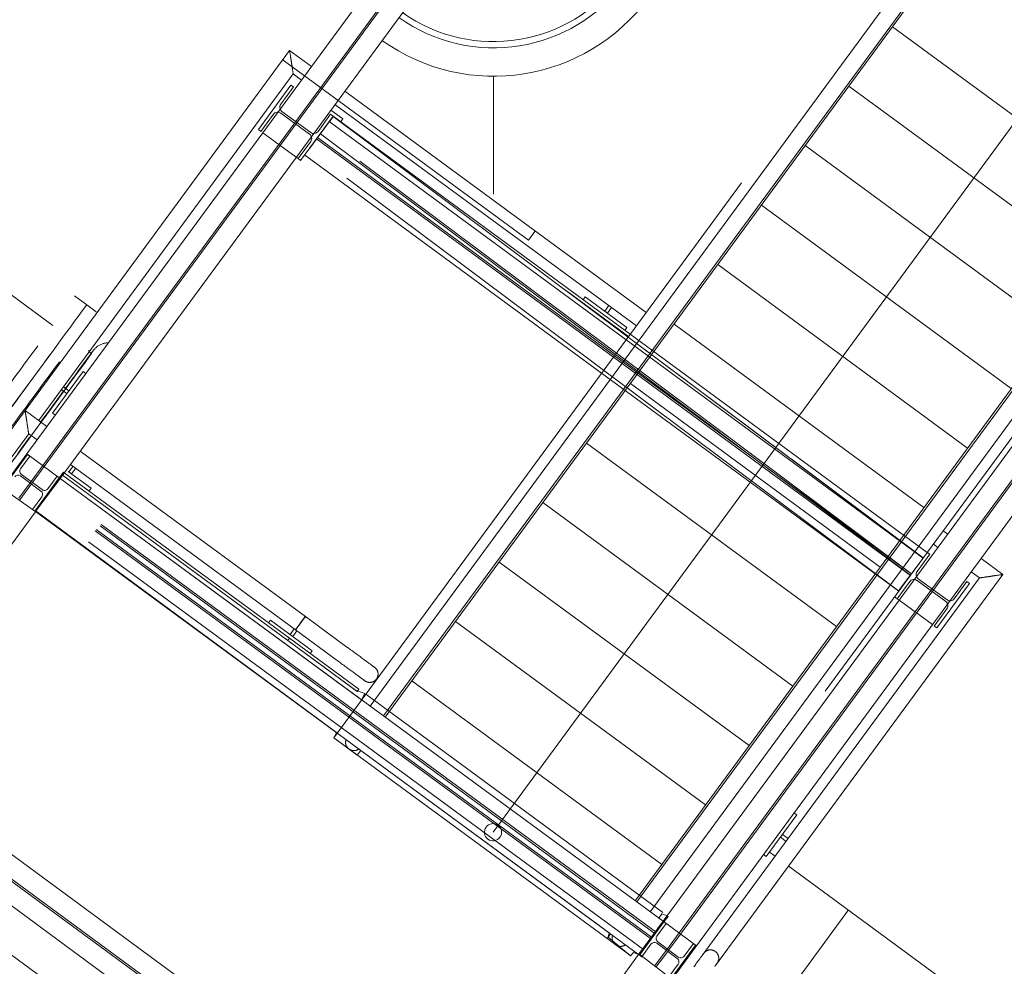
# Model space of a CAD drawing. Header units: metres. Extents: x 135583 to 135939, y 457896 to 458258.
# Tile 525 of 599: x 135695.21 to 135698.07, y 458164.36 to 458167.11. Entities that reach past the tile are written whole.
import ezdxf

# ---------------------------------------------------------------- set-up
doc = ezdxf.new("R2010")
doc.units = ezdxf.units.M
doc.linetypes.add('Hidden', pattern=[4, 2, -2])
doc.layers.add('NIEUWE INSTALLATIE', color=250, linetype='Continuous', lineweight=0)

msp = doc.modelspace()

# ---------------------------------------------------------------- linework, layer by layer
at = {"layer": 'NIEUWE INSTALLATIE'}
for p, q in [((135695.2292, 458165.8514), (135696.8511, 458168.059)), ((135695.2292, 458165.8514), (135696.8511, 458168.059)), ((135696.9478, 458167.988), (135695.3259, 458165.7804)), ((135696.9478, 458167.988), (135695.3259, 458165.7804)), ((135699.3914, 458167.4429), (135697.173, 458164.4234)), ((135699.3914, 458167.4429), (135697.173, 458164.4234)), ((135697.8577, 458167.2488), (135696.2696, 458165.0871)), ((135697.7631, 458167.2114), (135696.2259, 458165.1191)), ((135696.2649, 458165.0905), (135697.802, 458167.1828)), ((135696.5826, 458164.753), (135698.3, 458167.0907)), ((135697.7424, 458167.0917), (135698.4677, 458166.5589)), ((135695.9921, 458167.0223), (135695.2243, 458165.9771)), ((135696.0553, 458166.9759), (135695.9921, 458167.0223)), ((135695.2627, 458165.9478), (135696.0025, 458166.9547)), ((135696.0025, 458166.9547), (135696.0267, 458166.9369)), ((135696.5843, 458166.6054), (135696.5843, 458166.949)), ((135695.996, 458166.9222), (135695.9013, 458166.7933)), ((135696.0033, 458166.9169), (135695.996, 458166.9222)), ((135697.6155, 458166.9191), (135698.3408, 458166.3862)), ((135695.9665, 458166.8669), (135696.0033, 458166.9169)), ((135697.0272, 458166.2618), (135696.152, 458166.9048)), ((135696.1234, 458166.8659), (135696.9986, 458166.2229)), ((135695.9085, 458166.7879), (135695.9452, 458166.8379)), ((135695.9662, 458166.8411), (135696.05, 458166.7795)), ((135696.0536, 458166.7844), (135695.9698, 458166.8459)), ((135696.0238, 458166.7033), (135696.1185, 458166.8322)), ((135696.1112, 458166.8375), (135696.0745, 458166.7876)), ((135696.1185, 458166.8322), (135696.1112, 458166.8375)), ((135696.1115, 458166.8498), (135696.1462, 458166.8243)), ((135696.1185, 458166.8322), (135696.9808, 458166.1987)), ((135696.1067, 458166.8161), (135696.969, 458166.1826)), ((135696.1067, 458166.8161), (135696.969, 458166.1826)), ((135696.1074, 458166.8156), (135696.1189, 458166.831)), ((135696.1074, 458166.8156), (135696.1189, 458166.831)), ((135696.1189, 458166.831), (135696.9749, 458166.1906)), ((135696.1189, 458166.831), (135696.9749, 458166.1906)), ((135696.1462, 458166.8243), (135696.1403, 458166.8162)), ((135695.9013, 458166.7933), (135695.9085, 458166.7879)), ((135696.0532, 458166.7586), (135696.0165, 458166.7086)), ((135697.0763, 458164.4944), (135698.744, 458166.7645)), ((135697.0763, 458164.4944), (135698.744, 458166.7645)), ((135697.4886, 458166.7464), (135698.2139, 458166.2135)), ((135696.8979, 458166.0859), (135696.0356, 458166.7194)), ((135696.8979, 458166.0859), (135696.0356, 458166.7194)), ((135696.0165, 458166.7086), (135696.0238, 458166.7033)), ((135696.9949, 458164.5542), (135698.583, 458166.7159)), ((135698.5367, 458166.643), (135696.9996, 458164.5507)), ((135697.0385, 458164.5221), (135698.5757, 458166.6144)), ((135697.3618, 458166.5737), (135698.0871, 458166.0408)), ((135695.3043, 458166.2241), (135695.0215, 458166.432)), ((135697.2349, 458166.401), (135697.9602, 458165.8681)), ((135696.9761, 458166.1922), (135696.7961, 458166.3244)), ((135695.4031, 458166.2843), (135695.3677, 458166.3104)), ((135696.8444, 458166.2989), (135696.8503, 458166.307)), ((135696.8503, 458166.307), (135696.9712, 458166.2182)), ((135695.4305, 458166.2642), (135695.4031, 458166.2843)), ((135696.9067, 458166.2655), (135696.9189, 458166.2821)), ((135696.9148, 458166.2596), (135696.9067, 458166.2655)), ((135696.9269, 458166.2762), (135696.9148, 458166.2596)), ((135696.9712, 458166.2182), (135696.9653, 458166.2101)), ((135697.108, 458166.2283), (135697.8333, 458165.6954)), ((135695.4163, 458166.1418), (135695.4087, 458166.1519)), ((135695.3039, 458165.97), (135695.3927, 458166.0909)), ((135695.3927, 458166.0909), (135695.4008, 458166.085)), ((135695.3453, 458166.0265), (135695.3288, 458166.0386)), ((135695.3347, 458166.0467), (135695.3513, 458166.0345)), ((135695.3513, 458166.0345), (135695.3453, 458166.0265)), ((135696.9812, 458166.0556), (135697.7064, 458165.5227)), ((135695.2243, 458165.9771), (135694.6871, 458165.246)), ((135695.2874, 458165.9307), (135695.2243, 458165.9771)), ((135695.312, 458165.9641), (135695.3039, 458165.97)), ((135694.7261, 458165.2174), (135695.2346, 458165.9096)), ((135695.2346, 458165.9096), (135695.2588, 458165.8918)), ((135696.8543, 458165.8829), (135697.5796, 458165.3501)), ((135695.2292, 458165.8514), (135694.7503, 458165.1996)), ((135695.2316, 458165.8497), (135695.1605, 458165.7529)), ((135695.2111, 458165.8082), (135695.238, 458165.8449)), ((135695.3259, 458165.7804), (135695.2292, 458165.8514)), ((135695.3259, 458165.7804), (135695.2292, 458165.8514)), ((135695.238, 458165.8449), (135695.2316, 458165.8497)), ((135696.0377, 458165.3795), (135695.3841, 458165.8596)), ((135695.3633, 458165.8156), (135695.3511, 458165.7991)), ((135695.3555, 458165.8207), (135696.0091, 458165.3405)), ((135695.3592, 458165.7932), (135695.3713, 458165.8097)), ((135695.2107, 458165.7874), (135695.2703, 458165.7436)), ((135695.2733, 458165.7477), (135695.2137, 458165.7915)), ((135695.2524, 458165.6854), (135695.3235, 458165.7822)), ((135695.2548, 458165.6837), (135695.3259, 458165.7804)), ((135695.317, 458165.7869), (135695.2901, 458165.7502)), ((135695.3235, 458165.7822), (135695.317, 458165.7869)), ((135695.333, 458165.79), (135695.3259, 458165.7804)), ((135695.3259, 458165.7804), (135696.2005, 458165.1378)), ((135695.3259, 458165.7804), (135697.0763, 458164.4944)), ((135696.1835, 458165.1652), (135695.333, 458165.79)), ((135695.333, 458165.79), (135695.9866, 458165.3099)), ((135695.9913, 458165.3163), (135695.3377, 458165.7965)), ((135695.4156, 458165.7517), (135695.3494, 458165.8003)), ((135695.3511, 458165.7991), (135695.3592, 458165.7932)), ((135695.2524, 458165.6854), (135695.1633, 458165.7482)), ((135695.4097, 458165.7437), (135695.4156, 458165.7517)), ((135695.2729, 458165.7269), (135695.246, 458165.6902)), ((135695.246, 458165.6902), (135695.2524, 458165.6854)), ((135696.7274, 458165.7102), (135697.4527, 458165.1774)), ((135695.2561, 458165.6854), (135695.2524, 458165.6854)), ((135697.0052, 458164.3977), (135695.2548, 458165.6837)), ((135696.1277, 458165.0424), (135695.2561, 458165.6854)), ((135697.9024, 458165.6188), (135697.8895, 458165.6283)), ((135697.8609, 458165.5894), (135697.8738, 458165.5799)), ((135697.8136, 458165.5099), (135697.8503, 458165.5599)), ((135697.8503, 458165.5599), (135697.8431, 458165.5652)), ((135698.0622, 458165.5014), (135697.9991, 458165.5478)), ((135696.6005, 458165.5375), (135697.3258, 458165.0047)), ((135697.9947, 458165.4911), (135697.1896, 458164.3952)), ((135697.2282, 458164.3662), (135698.0622, 458165.5014)), ((135697.9007, 458165.4273), (135697.8168, 458165.4889)), ((135697.9705, 458165.5089), (135697.9947, 458165.4911)), ((135697.7556, 458165.4309), (135697.7923, 458165.4809)), ((135697.8133, 458165.4841), (135697.8971, 458165.4225)), ((135697.8709, 458165.3462), (135697.9656, 458165.4752)), ((135697.9583, 458165.4805), (135697.9216, 458165.4305)), ((135697.9656, 458165.4752), (135697.9583, 458165.4805)), ((135697.7484, 458165.4362), (135697.7556, 458165.4309)), ((135696.0377, 458165.3795), (135696.0197, 458165.355)), ((135696.1586, 458165.2906), (135696.0377, 458165.3794)), ((135697.9003, 458165.4015), (135697.8636, 458165.3516)), ((135695.9368, 458165.3688), (135695.9309, 458165.3607)), ((135696.0577, 458165.28), (135695.9368, 458165.3688)), ((135696.0162, 458165.3502), (135696.0133, 458165.3462)), ((135696.0234, 458165.36), (135696.0271, 458165.365)), ((135696.4737, 458165.3648), (135697.199, 458164.832)), ((135697.8636, 458165.3516), (135697.8709, 458165.3462)), ((135696.0054, 458165.3439), (135695.9932, 458165.3274)), ((135695.9932, 458165.3274), (135696.0013, 458165.3214)), ((135696.0013, 458165.3214), (135696.0134, 458165.338)), ((135696.0091, 458165.3405), (135696.13, 458165.2517)), ((135695.9913, 458165.3163), (135695.9866, 458165.3099)), ((135695.9913, 458165.3163), (135695.9866, 458165.3099)), ((135695.9866, 458165.3099), (135696.188, 458165.1619)), ((135696.1928, 458165.1683), (135695.9913, 458165.3163)), ((135696.1586, 458165.2906), (135696.1594, 458165.29)), ((135696.0518, 458165.2719), (135696.0577, 458165.28)), ((135696.3468, 458165.1922), (135697.0721, 458164.6593)), ((135696.1895, 458165.1639), (135696.1835, 458165.1652)), ((135696.188, 458165.1619), (135696.1928, 458165.1683)), ((135696.21, 458165.1557), (135696.1895, 458165.1639)), ((135696.2011, 458165.1374), (135696.21, 458165.1557)), ((135696.2005, 458165.1378), (135696.2011, 458165.1374)), ((135696.2249, 458165.1177), (135696.2259, 458165.1191)), ((135696.2648, 458165.0905), (135696.2642, 458165.0896)), ((135696.12, 458165.0271), (135696.1277, 458165.0424)), ((135696.1885, 458164.9768), (135696.12, 458165.0271)), ((135694.588, 458164.9776), (135695.5795, 458164.2491)), ((135696.1985, 458164.9904), (135696.1885, 458164.9768)), ((135696.1985, 458164.9904), (135696.1885, 458164.9768)), ((135696.9199, 458164.4604), (135696.1985, 458164.9904)), ((135697.4643, 458164.803), (135697.3755, 458164.6821)), ((135697.4562, 458164.8089), (135697.4643, 458164.803)), ((135694.6975, 458164.7544), (135695.4228, 458164.2216)), ((135697.4169, 458164.7385), (135697.4228, 458164.7465)), ((135697.4228, 458164.7465), (135697.4394, 458164.7344)), ((135697.4335, 458164.7263), (135697.4169, 458164.7385)), ((135697.3755, 458164.6821), (135697.3674, 458164.688)), ((135697.402, 458164.683), (135697.3852, 458164.6953)), ((135698.1051, 458164.1665), (135697.4394, 458164.6556)), ((135697.0763, 458164.4944), (135697.0052, 458164.3977)), ((135697.0787, 458164.4926), (135697.0076, 458164.3959)), ((135697.0582, 458164.4512), (135697.0851, 458164.4879)), ((135697.0723, 458164.516), (135697.0634, 458164.5039)), ((135697.0634, 458164.5039), (135697.0723, 458164.4973)), ((135697.0881, 458164.5105), (135697.0723, 458164.516)), ((135697.0723, 458164.4973), (135697.0763, 458164.4944)), ((135697.0763, 458164.4944), (135697.0881, 458164.5105)), ((135697.173, 458164.4234), (135697.0763, 458164.4944)), ((135697.173, 458164.4234), (135697.0763, 458164.4944)), ((135697.0851, 458164.4879), (135697.0787, 458164.4926)), ((135696.9169, 458164.4481), (135696.9199, 458164.4604)), ((135696.9138, 458164.4439), (135696.9238, 458164.4575)), ((135696.9815, 458164.3942), (135696.9169, 458164.4481)), ((135697.1204, 458164.3906), (135697.0608, 458164.4344)), ((135696.99, 458164.404), (135696.9815, 458164.3942)), ((135697.0052, 458164.3977), (135696.99, 458164.404)), ((135697.0141, 458164.3912), (135697.041, 458164.4279)), ((135697.022, 458164.2178), (135697.17, 458164.4193)), ((135697.0578, 458164.4304), (135697.1174, 458164.3866)), ((135697.0995, 458164.3284), (135697.1706, 458164.4251)), ((135697.1641, 458164.4299), (135697.1372, 458164.3932)), ((135697.1706, 458164.4251), (135697.1641, 458164.4299)), ((135697.0089, 458164.3977), (135697.0052, 458164.3977)), ((135697.0076, 458164.3959), (135697.0141, 458164.3912)), ((135697.0931, 458164.3332), (135697.0089, 458164.3977)), ((135697.12, 458164.3698), (135697.0931, 458164.3332))]:
    msp.add_line(p, q, dxfattribs=at)
at = {"layer": 'NIEUWE INSTALLATIE', "linetype": 'Hidden'}
for p, q in [((135695.2755, 458165.8174), (135696.8974, 458168.025)), ((135695.2755, 458165.8174), (135696.8974, 458168.025)), ((135695.2795, 458165.8144), (135696.9014, 458168.022)), ((135695.2795, 458165.8144), (135696.9014, 458168.022)), ((135697.1266, 458164.4574), (135699.345, 458167.4769)), ((135697.1266, 458164.4574), (135699.345, 458167.4769)), ((135696.12, 458165.0271), (135697.8286, 458167.3527)), ((135696.6851, 458166.4718), (135695.9731, 458166.9949)), ((135696.6851, 458166.4718), (135695.9731, 458166.9949)), ((135697.1226, 458164.4604), (135698.9522, 458166.9507)), ((135697.1226, 458164.4604), (135698.9522, 458166.9507)), ((135696.0505, 458166.7395), (135696.1073, 458166.8155)), ((135696.0505, 458166.7395), (135696.1073, 458166.8155)), ((135696.0505, 458166.7395), (135696.1073, 458166.8155)), ((135696.0505, 458166.7395), (135696.1073, 458166.8155)), ((135695.9142, 458166.7838), (135696.0109, 458166.7127)), ((135695.9142, 458166.7838), (135696.0109, 458166.7127)), ((135695.9142, 458166.7838), (135696.0109, 458166.7127)), ((135695.9142, 458166.7838), (135696.0109, 458166.7127)), ((135697.3921, 458165.8004), (135696.0815, 458166.781)), ((135697.3921, 458165.8004), (135696.0815, 458166.781)), ((135697.3921, 458165.8004), (135696.0815, 458166.781)), ((135697.3921, 458165.8004), (135696.0815, 458166.781)), ((135697.7972, 458165.5036), (135696.0845, 458166.785)), ((135697.7972, 458165.5036), (135696.0845, 458166.785)), ((135697.7972, 458165.5036), (135696.0845, 458166.785)), ((135697.7972, 458165.5036), (135696.0845, 458166.785)), ((135696.932, 458166.1322), (135696.0697, 458166.7657)), ((135696.932, 458166.1322), (135696.0697, 458166.7657)), ((135696.9349, 458166.1362), (135696.0726, 458166.7698)), ((135696.9349, 458166.1362), (135696.0726, 458166.7698)), ((135698.7311, 458166.7739), (135696.9823, 458164.3936)), ((135697.7598, 458165.4535), (135696.0471, 458166.735)), ((135697.7598, 458165.4535), (135696.0471, 458166.735)), ((135697.7598, 458165.4535), (135696.0471, 458166.735)), ((135697.7598, 458165.4535), (135696.0471, 458166.735)), ((135696.0165, 458166.7086), (135696.0109, 458166.7127)), ((135696.0165, 458166.7086), (135696.0109, 458166.7127)), ((135696.7038, 458166.4973), (135696.6851, 458166.4718)), ((135696.7038, 458166.4973), (135696.6851, 458166.4718)), ((135696.969, 458166.1825), (135697.8313, 458165.5491)), ((135696.969, 458166.1825), (135697.8313, 458165.5491)), ((135696.969, 458166.1825), (135697.8313, 458165.5491)), ((135696.9749, 458166.1906), (135697.4385, 458165.8437)), ((135696.9749, 458166.1906), (135697.4385, 458165.8437)), ((135696.9749, 458166.1906), (135697.8316, 458165.5496)), ((135696.9749, 458166.1906), (135697.8316, 458165.5496)), ((135697.8431, 458165.5652), (135696.9808, 458166.1987)), ((135697.8431, 458165.5652), (135696.9808, 458166.1987)), ((135697.7943, 458165.4987), (135696.932, 458166.1322)), ((135697.7943, 458165.4987), (135696.932, 458166.1322)), ((135697.7943, 458165.4987), (135696.932, 458166.1322)), ((135697.7972, 458165.5027), (135696.935, 458166.1362)), ((135697.7972, 458165.5027), (135696.935, 458166.1362)), ((135697.7972, 458165.5027), (135696.935, 458166.1362)), ((135697.7602, 458165.4524), (135696.8979, 458166.0858)), ((135697.7602, 458165.4524), (135696.8979, 458166.0858)), ((135697.7602, 458165.4524), (135696.8979, 458166.0858)), ((135697.4476, 458165.8369), (135697.8316, 458165.5496)), ((135697.4476, 458165.8369), (135697.8316, 458165.5496)), ((135695.2415, 458165.771), (135695.2755, 458165.8174)), ((135695.2415, 458165.771), (135695.2755, 458165.8174)), ((135695.2455, 458165.7681), (135695.2795, 458165.8144)), ((135695.2455, 458165.7681), (135695.2795, 458165.8144)), ((135695.3353, 458165.7983), (135695.3235, 458165.7822)), ((135695.3353, 458165.7983), (135695.3235, 458165.7822)), ((135695.3377, 458165.7965), (135695.3353, 458165.7983)), ((135695.3377, 458165.7965), (135695.3353, 458165.7983)), ((135697.7942, 458165.4996), (135697.4012, 458165.7936)), ((135697.7942, 458165.4996), (135697.4012, 458165.7936)), ((135697.7942, 458165.4996), (135697.4012, 458165.7936)), ((135697.7942, 458165.4996), (135697.4012, 458165.7936)), ((135695.2062, 458165.723), (135695.2385, 458165.767)), ((135695.2062, 458165.723), (135695.2385, 458165.767)), ((135695.2085, 458165.7177), (135695.2425, 458165.7641)), ((135695.2085, 458165.7177), (135695.2425, 458165.7641)), ((135695.2385, 458165.7671), (135695.2414, 458165.771)), ((135695.2385, 458165.7671), (135695.2414, 458165.771)), ((135695.2385, 458165.7671), (135695.2414, 458165.771)), ((135695.2385, 458165.7671), (135695.2414, 458165.771)), ((135695.2426, 458165.7641), (135695.2455, 458165.768)), ((135695.2426, 458165.7641), (135695.2455, 458165.768)), ((135695.2426, 458165.7641), (135695.2455, 458165.768)), ((135695.2426, 458165.7641), (135695.2455, 458165.768)), ((135697.0535, 458164.4584), (135695.2983, 458165.7479)), ((135697.0535, 458164.4584), (135695.2983, 458165.7479)), ((135697.0565, 458164.4624), (135695.3013, 458165.7519)), ((135697.0565, 458164.4624), (135695.3013, 458165.7519)), ((135697.0393, 458164.444), (135695.2889, 458165.73)), ((135697.0422, 458164.4481), (135695.2918, 458165.734)), ((135697.0195, 458164.412), (135695.2643, 458165.7016)), ((135697.0195, 458164.412), (135695.2643, 458165.7016)), ((135695.2548, 458165.6836), (135694.6842, 458164.9069)), ((135695.2548, 458165.6836), (135694.6842, 458164.9069)), ((135695.2548, 458165.6836), (135694.6842, 458164.9069)), ((135695.2548, 458165.6836), (135694.6842, 458164.9069)), ((135697.8282, 458165.545), (135697.7598, 458165.4535)), ((135697.8282, 458165.545), (135697.7598, 458165.4535)), ((135697.8282, 458165.545), (135697.7598, 458165.4535)), ((135697.8282, 458165.545), (135697.7598, 458165.4535)), ((135697.7612, 458165.4268), (135697.7557, 458165.4309)), ((135697.7612, 458165.4268), (135697.7557, 458165.4309)), ((135697.7613, 458165.4268), (135697.858, 458165.3557)), ((135697.7613, 458165.4268), (135697.858, 458165.3557)), ((135697.7613, 458165.4268), (135697.858, 458165.3557)), ((135697.7613, 458165.4268), (135697.858, 458165.3557)), ((135697.0752, 458164.52), (135696.213, 458165.1535)), ((135697.0752, 458164.52), (135696.213, 458165.1535)), ((135694.7552, 458165.0036), (135696.5056, 458163.7176)), ((135694.7552, 458165.0036), (135696.5056, 458163.7176)), ((135696.9823, 458164.3936), (135696.12, 458165.0271)), ((135696.4686, 458163.6673), (135694.7182, 458164.9532)), ((135696.4686, 458163.6673), (135694.7182, 458164.9532)), ((135696.4715, 458163.6713), (135694.7212, 458164.9573)), ((135696.4715, 458163.6713), (135694.7212, 458164.9573)), ((135694.697, 458164.8974), (135695.5593, 458164.2639)), ((135697.0126, 458163.7085), (135697.6141, 458164.5272)), ((135697.0126, 458163.7085), (135697.6141, 458164.5272)), ((135697.0787, 458164.4927), (135697.0905, 458164.5087)), ((135697.0787, 458164.4927), (135697.0905, 458164.5087)), ((135697.0905, 458164.5087), (135697.0882, 458164.5105)), ((135697.0905, 458164.5087), (135697.0882, 458164.5105)), ((135697.0886, 458164.414), (135697.1226, 458164.4604)), ((135697.0886, 458164.414), (135697.1226, 458164.4604)), ((135697.0926, 458164.4111), (135697.1266, 458164.4574)), ((135697.0926, 458164.4111), (135697.1266, 458164.4574)), ((135697.0516, 458164.3637), (135697.0856, 458164.41)), ((135697.0516, 458164.3637), (135697.0856, 458164.41)), ((135697.0556, 458164.3607), (135697.0896, 458164.407)), ((135697.0556, 458164.3607), (135697.0896, 458164.407)), ((135697.0856, 458164.41), (135697.0885, 458164.414)), ((135697.0856, 458164.41), (135697.0885, 458164.414)), ((135697.0856, 458164.41), (135697.0885, 458164.414)), ((135697.0856, 458164.41), (135697.0885, 458164.414)), ((135697.0897, 458164.4071), (135697.0926, 458164.411)), ((135697.0897, 458164.4071), (135697.0926, 458164.411)), ((135697.0897, 458164.4071), (135697.0926, 458164.411)), ((135697.0897, 458164.4071), (135697.0926, 458164.411)), ((135697.1729, 458164.4233), (135697.17, 458164.4194)), ((135697.1729, 458164.4233), (135697.17, 458164.4194)), ((135697.1729, 458164.4233), (135697.17, 458164.4194)), ((135697.1729, 458164.4233), (135697.17, 458164.4194)), ((135696.4286, 458163.6129), (135697.0052, 458164.3977)), ((135696.4286, 458163.6129), (135697.0052, 458164.3977)), ((135696.4286, 458163.6129), (135697.0052, 458164.3977)), ((135696.4286, 458163.6129), (135697.0052, 458164.3977)), ((135697.0158, 458164.3899), (135697.0141, 458164.3912)), ((135697.0158, 458164.3899), (135697.0141, 458164.3912))]:
    msp.add_line(p, q, dxfattribs=at)
at = {"layer": 'NIEUWE INSTALLATIE', "flags": 128}
for points in [[(135695.4204, 458166.1491), (135695.4197, 458166.1483), (135695.418, 458166.1459), (135695.4158, 458166.143), (135695.4131, 458166.1393), (135695.41, 458166.135), (135695.4063, 458166.1301), (135695.4022, 458166.1245), (135695.3977, 458166.1183), (135695.3927, 458166.1115), (135695.3872, 458166.104), (135695.3813, 458166.096), (135695.375, 458166.0874), (135695.3683, 458166.0782), (135695.3611, 458166.0685), (135695.3536, 458166.0583), (135695.3457, 458166.0475), (135695.3396, 458166.0393)], [(135695.4204, 458166.1491), (135695.4214, 458166.1505), (135695.4219, 458166.1512), (135695.4219, 458166.1513)], [(135695.4219, 458166.1513), (135695.4217, 458166.151), (135695.421, 458166.15)], [(135695.4219, 458166.1513), (135695.4233, 458166.1531), (135695.4247, 458166.1548), (135695.4262, 458166.1565), (135695.4278, 458166.1581), (135695.4294, 458166.1596), (135695.4311, 458166.1611), (135695.4329, 458166.1625), (135695.4347, 458166.1638), (135695.4365, 458166.1651), (135695.4384, 458166.1663), (135695.4404, 458166.1674), (135695.4424, 458166.1684), (135695.4444, 458166.1694), (135695.4465, 458166.1702), (135695.4486, 458166.171), (135695.4507, 458166.1717), (135695.4529, 458166.1723), (135695.455, 458166.1728), (135695.4572, 458166.1733), (135695.4595, 458166.1736), (135695.4617, 458166.1739), (135695.4639, 458166.1741), (135695.4662, 458166.1742)], [(135695.3368, 458166.0354), (135695.3288, 458166.0245), (135695.3198, 458166.0122), (135695.3105, 458165.9995), (135695.3008, 458165.9864), (135695.2909, 458165.9729), (135695.2807, 458165.959), (135695.2702, 458165.9448)], [(135695.2374, 458165.9001), (135695.226, 458165.8846), (135695.2145, 458165.8689), (135695.2028, 458165.853)], [(135696.2391, 458165.2314), (135696.2391, 458165.2315), (135696.2389, 458165.2316), (135696.2386, 458165.2319), (135696.2381, 458165.2322), (135696.2375, 458165.2326), (135696.2368, 458165.2331), (135696.236, 458165.2337), (135696.2351, 458165.2344), (135696.234, 458165.2352), (135696.2328, 458165.2361), (135696.2315, 458165.2371), (135696.23, 458165.2381), (135696.2285, 458165.2393), (135696.2268, 458165.2405), (135696.2251, 458165.2418), (135696.2232, 458165.2431), (135696.2212, 458165.2446), (135696.2191, 458165.2461), (135696.217, 458165.2477), (135696.2147, 458165.2494), (135696.2123, 458165.2511), (135696.2099, 458165.2529), (135696.2074, 458165.2548), (135696.2048, 458165.2567), (135696.2021, 458165.2586), (135696.1994, 458165.2607), (135696.1965, 458165.2627), (135696.1937, 458165.2648), (135696.1907, 458165.267), (135696.1878, 458165.2692), (135696.1847, 458165.2714), (135696.1817, 458165.2737), (135696.1786, 458165.2759), (135696.1754, 458165.2782), (135696.1723, 458165.2806), (135696.1691, 458165.2829), (135696.1659, 458165.2853), (135696.1626, 458165.2876), (135696.1594, 458165.29), (135696.1586, 458165.2906)], [(135696.13, 458165.2517), (135696.1332, 458165.2493), (135696.1364, 458165.247), (135696.1396, 458165.2446), (135696.1428, 458165.2423), (135696.146, 458165.2399), (135696.1491, 458165.2376), (135696.1522, 458165.2353), (135696.1553, 458165.2331), (135696.1583, 458165.2309), (135696.1613, 458165.2287), (135696.1643, 458165.2265), (135696.1672, 458165.2244), (135696.17, 458165.2223), (135696.1728, 458165.2203), (135696.1755, 458165.2183), (135696.1781, 458165.2164), (135696.1806, 458165.2145), (135696.1831, 458165.2127), (135696.1855, 458165.2109), (135696.1878, 458165.2092), (135696.19, 458165.2076), (135696.1921, 458165.2061), (135696.1941, 458165.2046), (135696.196, 458165.2032), (135696.1978, 458165.2019), (135696.1995, 458165.2006), (135696.201, 458165.1995), (135696.2025, 458165.1984), (135696.2038, 458165.1974), (135696.2051, 458165.1965), (135696.2062, 458165.1957), (135696.2072, 458165.195), (135696.208, 458165.1944), (135696.2088, 458165.1938), (135696.2094, 458165.1934), (135696.2099, 458165.193), (135696.2102, 458165.1927), (135696.2104, 458165.1926), (135696.2105, 458165.1925)], [(135696.234, 458165.2352), (135696.2348, 458165.2346), (135696.2358, 458165.2339), (135696.2366, 458165.2333), (135696.2374, 458165.2327), (135696.238, 458165.2323), (135696.2385, 458165.2319), (135696.2388, 458165.2317), (135696.239, 458165.2315), (135696.2391, 458165.2314)], [(135696.2391, 458165.2314), (135696.2399, 458165.2308), (135696.2407, 458165.2302), (135696.2414, 458165.2296), (135696.2421, 458165.2289), (135696.2427, 458165.2282), (135696.2434, 458165.2275), (135696.244, 458165.2267), (135696.2445, 458165.2259), (135696.2451, 458165.2251), (135696.2456, 458165.2243), (135696.2461, 458165.2235), (135696.2465, 458165.2226), (135696.2469, 458165.2217), (135696.2473, 458165.2209), (135696.2476, 458165.22), (135696.2479, 458165.219), (135696.2482, 458165.2181), (135696.2484, 458165.2172), (135696.2486, 458165.2162), (135696.2488, 458165.2153), (135696.2489, 458165.2143), (135696.249, 458165.2133), (135696.249, 458165.2124), (135696.249, 458165.2114), (135696.2489, 458165.2104), (135696.2489, 458165.2095), (135696.2487, 458165.2085), (135696.2486, 458165.2076), (135696.2484, 458165.2066), (135696.2482, 458165.2057), (135696.2479, 458165.2048), (135696.2476, 458165.2038), (135696.2472, 458165.2029), (135696.2469, 458165.2021), (135696.2465, 458165.2012), (135696.246, 458165.2003), (135696.2455, 458165.1995), (135696.245, 458165.1987), (135696.2445, 458165.1979), (135696.2443, 458165.1977)], [(135696.2105, 458165.1925), (135696.2105, 458165.1925), (135696.2103, 458165.1927), (135696.21, 458165.1929), (135696.2095, 458165.1933), (135696.2089, 458165.1937), (135696.2082, 458165.1942), (135696.2074, 458165.1948), (135696.2065, 458165.1955), (135696.2054, 458165.1963), (135696.2051, 458165.1965)], [(135696.2443, 458165.1977), (135696.2437, 458165.1969), (135696.2431, 458165.1962), (135696.2425, 458165.1954), (135696.2418, 458165.1947), (135696.2411, 458165.1941), (135696.2404, 458165.1934), (135696.2396, 458165.1928), (135696.2388, 458165.1923), (135696.238, 458165.1917), (135696.2372, 458165.1912), (135696.2364, 458165.1907), (135696.2355, 458165.1903), (135696.2346, 458165.1899), (135696.2337, 458165.1895), (135696.2328, 458165.1892), (135696.2319, 458165.1889), (135696.231, 458165.1886), (135696.23, 458165.1884), (135696.2291, 458165.1882), (135696.2281, 458165.188), (135696.2272, 458165.1879), (135696.2262, 458165.1879), (135696.2253, 458165.1878), (135696.2243, 458165.1878), (135696.2233, 458165.1879), (135696.2224, 458165.1879), (135696.2214, 458165.1881), (135696.2205, 458165.1882), (135696.2195, 458165.1884), (135696.2186, 458165.1886), (135696.2176, 458165.1889), (135696.2167, 458165.1892), (135696.2158, 458165.1896), (135696.2149, 458165.1899), (135696.2141, 458165.1904), (135696.2132, 458165.1908), (135696.2124, 458165.1913), (135696.2116, 458165.1918), (135696.2108, 458165.1923), (135696.2105, 458165.1925)], [(135696.1632, 458164.9954), (135696.1629, 458164.9957), (135696.1621, 458164.9964), (135696.1614, 458164.997), (135696.1608, 458164.9977), (135696.1601, 458164.9985), (135696.1595, 458164.9992), (135696.159, 458165), (135696.1584, 458165.0008), (135696.1579, 458165.0016), (135696.1574, 458165.0025), (135696.157, 458165.0033), (135696.1566, 458165.0042), (135696.1562, 458165.0051), (135696.1559, 458165.006), (135696.1556, 458165.0069), (135696.1553, 458165.0078), (135696.1551, 458165.0088), (135696.1549, 458165.0097), (135696.1547, 458165.0107), (135696.1546, 458165.0116), (135696.1546, 458165.0126), (135696.1545, 458165.0136), (135696.1545, 458165.0145), (135696.1546, 458165.0155), (135696.1546, 458165.0165), (135696.1548, 458165.0174), (135696.1549, 458165.0184), (135696.1551, 458165.0193), (135696.1553, 458165.0203), (135696.1556, 458165.0212), (135696.1559, 458165.0221)], [(135696.1926, 458164.9943), (135696.1918, 458164.9937), (135696.191, 458164.9932), (135696.1902, 458164.9928), (135696.1893, 458164.9923), (135696.1884, 458164.9919), (135696.1876, 458164.9915), (135696.1867, 458164.9912), (135696.1857, 458164.9909), (135696.1848, 458164.9906), (135696.1839, 458164.9904), (135696.1829, 458164.9902), (135696.182, 458164.9901), (135696.181, 458164.9899), (135696.18, 458164.9899), (135696.1791, 458164.9898), (135696.1781, 458164.9898), (135696.1771, 458164.9899), (135696.1762, 458164.99), (135696.1752, 458164.9901), (135696.1743, 458164.9902), (135696.1733, 458164.9904), (135696.1724, 458164.9907), (135696.1715, 458164.9909), (135696.1705, 458164.9912), (135696.1696, 458164.9916), (135696.1688, 458164.992), (135696.1679, 458164.9924), (135696.167, 458164.9928), (135696.1662, 458164.9933), (135696.1656, 458164.9937)], [(135696.9369, 458164.427), (135696.9365, 458164.4273), (135696.9358, 458164.428), (135696.9351, 458164.4287), (135696.9344, 458164.4294), (135696.9338, 458164.4301), (135696.9332, 458164.4308), (135696.9326, 458164.4316), (135696.9321, 458164.4324), (135696.9316, 458164.4332), (135696.9311, 458164.4341), (135696.9306, 458164.4349), (135696.9302, 458164.4358), (135696.9299, 458164.4367), (135696.9295, 458164.4376), (135696.9292, 458164.4385), (135696.929, 458164.4395), (135696.9287, 458164.4404), (135696.9285, 458164.4413), (135696.9284, 458164.4423), (135696.9283, 458164.4433), (135696.9282, 458164.4442), (135696.9282, 458164.4452), (135696.9282, 458164.4461), (135696.9282, 458164.4471), (135696.9283, 458164.4481), (135696.9284, 458164.449), (135696.9286, 458164.45), (135696.9288, 458164.4509), (135696.929, 458164.4519), (135696.9293, 458164.4528), (135696.9296, 458164.4537)], [(135696.9663, 458164.4259), (135696.9655, 458164.4254), (135696.9647, 458164.4248), (135696.9638, 458164.4244), (135696.963, 458164.4239), (135696.9621, 458164.4235), (135696.9612, 458164.4231), (135696.9603, 458164.4228), (135696.9594, 458164.4225), (135696.9585, 458164.4222), (135696.9575, 458164.422), (135696.9566, 458164.4218), (135696.9556, 458164.4217), (135696.9547, 458164.4216), (135696.9537, 458164.4215), (135696.9527, 458164.4214), (135696.9518, 458164.4215), (135696.9508, 458164.4215), (135696.9498, 458164.4216), (135696.9489, 458164.4217), (135696.9479, 458164.4218), (135696.947, 458164.422), (135696.946, 458164.4223), (135696.9451, 458164.4225), (135696.9442, 458164.4229), (135696.9433, 458164.4232), (135696.9424, 458164.4236), (135696.9415, 458164.424), (135696.9407, 458164.4244), (135696.9398, 458164.4249), (135696.9392, 458164.4253)], [(135697.1942, 458164.4016), (135697.1948, 458164.4023), (135697.1954, 458164.4031), (135697.1961, 458164.4038), (135697.1967, 458164.4045), (135697.1974, 458164.4051), (135697.1982, 458164.4058), (135697.1989, 458164.4064), (135697.1997, 458164.4069), (135697.2005, 458164.4075), (135697.2013, 458164.408), (135697.2022, 458164.4085), (135697.203, 458164.4089), (135697.2039, 458164.4093), (135697.2048, 458164.4097), (135697.2057, 458164.41), (135697.2066, 458164.4103), (135697.2075, 458164.4106), (135697.2085, 458164.4108), (135697.2094, 458164.411), (135697.2104, 458164.4112), (135697.2113, 458164.4113), (135697.2123, 458164.4114), (135697.2133, 458164.4114), (135697.2142, 458164.4114), (135697.2152, 458164.4114), (135697.2162, 458164.4113), (135697.2171, 458164.4112), (135697.2181, 458164.411), (135697.219, 458164.4108), (135697.2199, 458164.4106), (135697.2209, 458164.4103), (135697.2218, 458164.41), (135697.2227, 458164.4097), (135697.2236, 458164.4093), (135697.2245, 458164.4089), (135697.2253, 458164.4084), (135697.2261, 458164.4079), (135697.227, 458164.4074), (135697.2278, 458164.4069), (135697.228, 458164.4067)], [(135697.228, 458164.4067), (135697.2287, 458164.4061), (135697.2295, 458164.4055), (135697.2302, 458164.4049), (135697.2309, 458164.4042), (135697.2316, 458164.4035), (135697.2322, 458164.4028), (135697.2328, 458164.402), (135697.2334, 458164.4012), (135697.2339, 458164.4004), (135697.2344, 458164.3996), (135697.2349, 458164.3988), (135697.2353, 458164.3979), (135697.2358, 458164.397), (135697.2361, 458164.3961), (135697.2365, 458164.3952), (135697.2368, 458164.3943), (135697.237, 458164.3934), (135697.2373, 458164.3925), (135697.2374, 458164.3915), (135697.2376, 458164.3906), (135697.2377, 458164.3896), (135697.2378, 458164.3886), (135697.2378, 458164.3877), (135697.2378, 458164.3867), (135697.2378, 458164.3857), (135697.2377, 458164.3848), (135697.2376, 458164.3838), (135697.2374, 458164.3829), (135697.2372, 458164.3819), (135697.237, 458164.381), (135697.2367, 458164.3801), (135697.2364, 458164.3791), (135697.2361, 458164.3782), (135697.2357, 458164.3773), (135697.2353, 458164.3765), (135697.2348, 458164.3756), (135697.2344, 458164.3748), (135697.2338, 458164.374), (135697.2333, 458164.3732), (135697.2331, 458164.373)], [(135697.1942, 458164.4016), (135697.1942, 458164.4015), (135697.194, 458164.4013), (135697.1938, 458164.401), (135697.1935, 458164.4005), (135697.193, 458164.3999), (135697.1925, 458164.3992), (135697.1919, 458164.3984), (135697.1912, 458164.3975), (135697.1904, 458164.3964), (135697.1895, 458164.3952), (135697.1886, 458164.3939), (135697.1875, 458164.3924), (135697.1864, 458164.3909), (135697.1852, 458164.3892), (135697.1839, 458164.3875), (135697.1825, 458164.3856), (135697.181, 458164.3836), (135697.1795, 458164.3816), (135697.1779, 458164.3794), (135697.1763, 458164.3771), (135697.1745, 458164.3748), (135697.1727, 458164.3723), (135697.1709, 458164.3698), (135697.169, 458164.3672), (135697.167, 458164.3645), (135697.165, 458164.3618)], [(135697.1904, 458164.3964), (135697.191, 458164.3972), (135697.1917, 458164.3982), (135697.1924, 458164.399), (135697.1929, 458164.3998), (135697.1933, 458164.4004), (135697.1937, 458164.4009), (135697.194, 458164.4012), (135697.1941, 458164.4014), (135697.1942, 458164.4015)], [(135697.2261, 458164.3634), (135697.2272, 458164.3649), (135697.2282, 458164.3663), (135697.2291, 458164.3675), (135697.2299, 458164.3686), (135697.2306, 458164.3696), (135697.2313, 458164.3704), (135697.2318, 458164.3712), (135697.2323, 458164.3718), (135697.2326, 458164.3723), (135697.2329, 458164.3726), (135697.2331, 458164.3729), (135697.2331, 458164.373)], [(135697.2331, 458164.373), (135697.2331, 458164.3729), (135697.2329, 458164.3727), (135697.2327, 458164.3724), (135697.2324, 458164.3719), (135697.232, 458164.3713), (135697.2314, 458164.3706), (135697.2308, 458164.3698), (135697.2301, 458164.3689), (135697.2293, 458164.3678), (135697.2291, 458164.3675)]]:
    msp.add_lwpolyline(points, dxfattribs=at)
at = {"layer": 'NIEUWE INSTALLATIE'}
for radius, start, end in [(0.5575, 234.4387, 52.9533), (0.475, 234.5681, 52.8239), (0.457, 234.6028, 52.7892)]:
    msp.add_arc((135696.5843, 458167.5054), radius, start, end, dxfattribs=at)
for centre, major_axis, ratio, start_param, end_param in [((135695.9786, 458166.858), (-0.0056, 0.0139), 1, 0.553574, 2.124371), ((135695.9573, 458166.829), (-0.0078, 0.0128), 1, 5.105088, 6.675884), ((135696.0411, 458166.7674), (-0.015, 0.0012), 1, 2.588018, 4.158815), ((135696.0624, 458166.7965), (-0.015, 0.0012), 1, 1.017222, 2.588018), ((135695.039, 458165.7887), (0.3641, 0.4956), 0.000001, 3.926991, 6.283185), ((135695.1156, 458165.7325), (0.3008, 0.4094), 0.000001, 1.289716, 7.109254), ((135695.0035, 458165.8148), (0.3641, 0.4956), 0.000001, 0.785398, 3.141593), ((135695.0664, 458165.7686), (0.3641, 0.4956), 0.000001, 0.785398, 3.926991), ((135695.039, 458165.7887), (0.3641, 0.4956), 0.000001, 0.785398, 3.141593), ((135695.1156, 458165.7325), (0.3008, 0.4094), 0.000001, 0.42517, 0.528248), ((135695.1156, 458165.7325), (0.3008, 0.4094), 0.000001, 0.795904, 1.287211), ((135695.2208, 458165.8011), (-0.00967, 0.0071), 1, 0, 1.570796), ((135695.2036, 458165.7778), (-0.00967, 0.0071), 1, 4.712389, 6.283185), ((135695.2804, 458165.7573), (-0.0119, -0.0018), 1, 0.785398, 2.356195), ((135695.2632, 458165.734), (-0.00967, 0.0071), 1, 3.141593, 4.712389), ((135697.8257, 458165.501), (-0.0056, 0.0139), 1, 0.553574, 2.124371), ((135697.8044, 458165.472), (-0.0078, 0.0128), 1, 5.105088, 6.675884), ((135697.8882, 458165.4104), (-0.015, 0.0012), 1, 2.588018, 4.158815), ((135697.9095, 458165.4394), (-0.015, 0.0012), 1, 1.017222, 2.588018), ((135696.0234, 458165.36), (-0.0143, -0.0195), 0.000001, 4.072259, 10.205354), ((135696.0234, 458165.36), (-0.0143, -0.0195), 0.000001, 4.539184, 10.467936), ((135696.0234, 458165.36), (0.0143, 0.0195), 0.000001, 3.926991, 6.283185), ((135696.0234, 458165.36), (0.0143, 0.0195), 0.000001, 2.879793, 4.581483), ((135696.0234, 458165.36), (0.0143, 0.0195), 0.000001, 1.836215, 4.19241), ((135696.0234, 458165.36), (0.0143, 0.0195), 0.000001, 2.361017, 2.578523), ((135696.0234, 458165.36), (-0.0143, -0.0195), 0.000001, 1.836215, 2.308761), ((135696.0234, 458165.36), (-0.0146, 0.0192), 1, 2.049606, 2.067769), ((135697.0507, 458164.4207), (-0.00967, 0.0071), 1, 4.712389, 6.283185), ((135697.0679, 458164.4441), (-0.00967, 0.0071), 1, 0, 1.570796), ((135697.1103, 458164.3769), (-0.00967, 0.0071), 1, 3.141593, 4.712389), ((135697.1275, 458164.4003), (-0.0119, -0.0018), 1, 0.785398, 2.356195)]:
    msp.add_ellipse(centre, major_axis=major_axis, ratio=ratio, start_param=start_param, end_param=end_param, dxfattribs=at)
msp.add_ellipse((135696.5826, 458164.753), major_axis=(0.0148, 0.0201), ratio=1, dxfattribs=at)
for points, knots in [([(135695.9921, 458167.0223), (135695.9922, 458167.0223), (135695.9922, 458167.0217), (135695.9925, 458167.0198), (135695.9928, 458167.0178), (135695.9931, 458167.0158), (135695.9934, 458167.0139), (135695.9937, 458167.0119), (135695.9942, 458167.0091), (135695.9946, 458167.006), (135695.995, 458167.0034), (135695.9953, 458167.0014), (135695.9957, 458166.9994), (135695.996, 458166.9972), (135695.9963, 458166.9951), (135695.9966, 458166.9929), (135695.997, 458166.9907), (135695.9973, 458166.9885), (135695.9976, 458166.9863), (135695.998, 458166.9841), (135695.9983, 458166.9819), (135695.9986, 458166.9798), (135695.999, 458166.9776), (135695.9993, 458166.9756), (135695.9996, 458166.9736), (135695.9999, 458166.9716), (135696.0002, 458166.9697), (135696.0005, 458166.9673), (135696.0009, 458166.9651), (135696.0012, 458166.9631), (135696.0015, 458166.9612), (135696.0018, 458166.9592), (135696.0021, 458166.9572), (135696.0024, 458166.9553), (135696.0025, 458166.9547), (135696.0025, 458166.9547)], [0, 0, 0, 0, 0.083333, 0.125, 0.166667, 0.208333, 0.229167, 0.25, 0.291667, 0.333333, 0.354167, 0.375, 0.395833, 0.416667, 0.4375, 0.458333, 0.479167, 0.5, 0.520833, 0.541667, 0.5625, 0.583333, 0.604167, 0.625, 0.645833, 0.666667, 0.6875, 0.708333, 0.75, 0.770833, 0.791667, 0.833333, 0.875, 0.916667, 1, 1, 1, 1]), ([(135695.2243, 458165.9771), (135695.2243, 458165.9771), (135695.2244, 458165.9765), (135695.2246, 458165.9746), (135695.2249, 458165.9726), (135695.2253, 458165.9706), (135695.2255, 458165.9687), (135695.2259, 458165.9667), (135695.2262, 458165.9645), (135695.2266, 458165.9621), (135695.2268, 458165.9602), (135695.2272, 458165.9583), (135695.2275, 458165.9562), (135695.2278, 458165.9542), (135695.2281, 458165.9521), (135695.2284, 458165.9499), (135695.2288, 458165.9477), (135695.2291, 458165.9455), (135695.2294, 458165.9433), (135695.2298, 458165.9411), (135695.2301, 458165.9389), (135695.2304, 458165.9367), (135695.2308, 458165.9346), (135695.2311, 458165.9325), (135695.2314, 458165.9304), (135695.2317, 458165.9284), (135695.232, 458165.9264), (135695.2323, 458165.9246), (135695.2327, 458165.9221), (135695.233, 458165.9199), (135695.2333, 458165.9179), (135695.2336, 458165.916), (135695.2339, 458165.914), (135695.2342, 458165.912), (135695.2345, 458165.9101), (135695.2346, 458165.9096), (135695.2346, 458165.9096)], [-1, -1, -1, -1, -0.916667, -0.875, -0.833333, -0.791667, -0.770833, -0.75, -0.708333, -0.6875, -0.666667, -0.645833, -0.625, -0.604167, -0.583333, -0.5625, -0.541667, -0.520833, -0.5, -0.479167, -0.458333, -0.4375, -0.416667, -0.395833, -0.375, -0.354167, -0.333333, -0.3125, -0.291667, -0.25, -0.229167, -0.208333, -0.166667, -0.125, -0.083333, 0, 0, 0, 0]), ([(135698.0622, 458165.5014), (135698.0622, 458165.5014), (135698.0616, 458165.5013), (135698.0597, 458165.501), (135698.0578, 458165.5007), (135698.0557, 458165.5004), (135698.0539, 458165.5001), (135698.0519, 458165.4998), (135698.0491, 458165.4994), (135698.046, 458165.4989), (135698.0434, 458165.4985), (135698.0414, 458165.4982), (135698.0393, 458165.4979), (135698.0372, 458165.4976), (135698.0351, 458165.4973), (135698.0329, 458165.4969), (135698.0307, 458165.4966), (135698.0285, 458165.4962), (135698.0263, 458165.4959), (135698.0241, 458165.4956), (135698.0219, 458165.4952), (135698.0197, 458165.4949), (135698.0176, 458165.4946), (135698.0155, 458165.4943), (135698.0135, 458165.494), (135698.0116, 458165.4937), (135698.0097, 458165.4934), (135698.0073, 458165.493), (135698.0051, 458165.4927), (135698.0031, 458165.4924), (135698.0012, 458165.4921), (135697.9991, 458165.4918), (135697.9972, 458165.4915), (135697.9953, 458165.4912), (135697.9947, 458165.4911), (135697.9947, 458165.4911)], [0, 0, 0, 0, 0.083333, 0.125, 0.166667, 0.208333, 0.229167, 0.25, 0.291667, 0.333333, 0.354167, 0.375, 0.395833, 0.416667, 0.4375, 0.458333, 0.479167, 0.5, 0.520833, 0.541667, 0.5625, 0.583333, 0.604167, 0.625, 0.645833, 0.666667, 0.6875, 0.708333, 0.75, 0.770833, 0.791667, 0.833333, 0.875, 0.916667, 1, 1, 1, 1])]:
    msp.add_open_spline(points, degree=3, knots=knots, dxfattribs=at)
for points in [[(135696.0377, 458165.3794), (135696.0388, 458165.3786), (135696.0398, 458165.3777), (135696.0407, 458165.3768)], [(135696.0411, 458165.3763), (135696.0407, 458165.3768), (135696.0403, 458165.3772), (135696.0399, 458165.3776)], [(135696.0126, 458165.3384), (135696.0113, 458165.339), (135696.0102, 458165.3397), (135696.0091, 458165.3405)], [(135696.0115, 458165.339), (135696.012, 458165.3387), (135696.0125, 458165.3384), (135696.0131, 458165.3381)]]:
    msp.add_open_spline(points, degree=3, dxfattribs=at)

doc.saveas('drawing.dxf')
